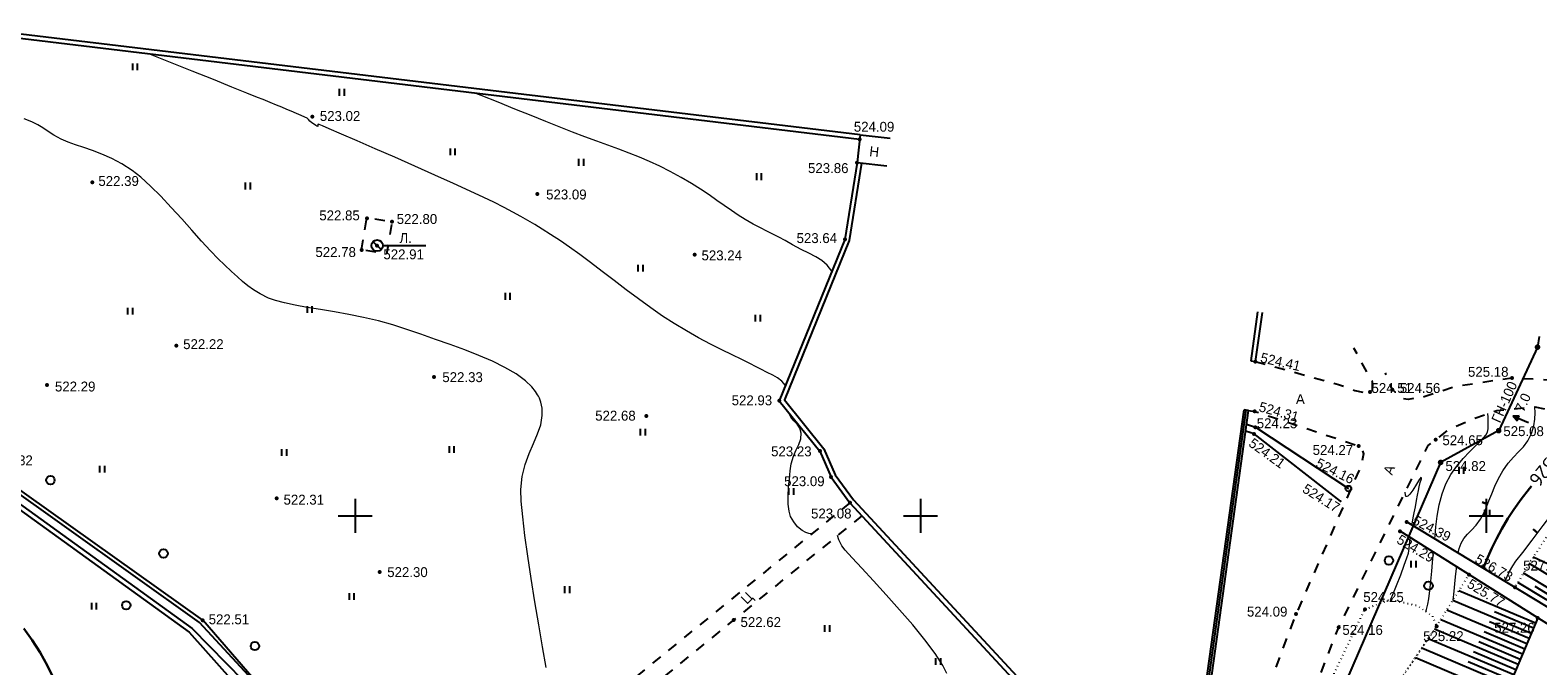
# Model space of a CAD drawing. Header units: millimetres. Extents: x 767170 to 66149698, y -983507 to 2493658.
# Tile 457 of 656: x 4738358 to 4871664, y -472994 to -416816. Entities that reach past the tile are written whole.
import ezdxf

# ---------------------------------------------------------------- set-up
doc = ezdxf.new("R2010")
doc.units = ezdxf.units.MM
for name, pattern in [('Д_ТРОТ_ТРУБА', [3, 1.5, -1.5]), ('ДОРОГИ_СТРОЯЩ', [9, 8, -1]), ('Контура низ откосов  Штриховая 0.1-0.5 - - - - - - -', [0.6, 0.1, -0.5])]:
    doc.linetypes.add(name, pattern=pattern)
for name, color, linetype in [('(001) Сетка', 92, 'Continuous'), ('(004) Точки рельефа', 7, 'Continuous'), ('(004a) Точки рельефа (отк.)', 7, 'Continuous'), ('(007) Здания', 7, 'Continuous'), ('(011) Колодцы', 7, 'Continuous'), ('(013) Газ', 30, 'ИК_Газопровод -------г--------'), ('(022) Возд. Линии', 7, 'Continuous'), ('(024) Ж_д знаки', 7, 'Continuous'), ('(025) Дорога', 7, 'Continuous'), ('(027) Гидрография', 7, 'Continuous'), ('(031) Горизонтали', 42, 'Continuous'), ('(035) Откосы', 7, 'Continuous'), ('(036) Растительность', 7, 'Continuous'), ('(038) Деревья', 7, 'Continuous'), ('(039) Земля', 7, 'Continuous'), ('(040) Ограда', 7, 'Continuous'), ('C-TOPO-MAJR', 9, 'Continuous')]:
    doc.layers.add(name, color=color, linetype=linetype)
doc.layers.add('(032) Горизонтали утолщенные', color=32, linetype='Continuous', lineweight=30)
doc.layers.add('(042) Бергштрих', color=32, linetype='Continuous', lineweight=30)
doc.styles.add('BM-431', font='txt')
doc.styles.add('D-431', font='txt')
doc.styles.add('P-131', font='txt')
doc.styles.add('S', font='txtwr', dxfattribs={"oblique": 15})
doc.styles.get("Standard").update_dxf_attribs({"font": 'isocpeui.ttf'})
doc.styles.add('СПДС', font='isocpeur.ttf')
doc.linetypes.add('GAZ_VOZDUSH', pattern='A,1,-2,["~",Standard,S=3,R=0,X=-1.5,Y=-1.5],-1,10', length=14)
doc.linetypes.add('ИК_Газопровод -------г--------', pattern='A,9,-0.6,["Г",Standard,S=1.2,R=0,X=0,Y=-0.6],-1.2', length=10.8)
doc.linetypes.add('ОГРАДА_БЕТ', pattern='A,4,["|",Standard,S=0.8,R=0,X=0,Y=-0.8],4', length=8)
doc.linetypes.add('ОГРАДА_М_1М', pattern='A,2.5,["о",Standard,S=1,R=0,X=0,Y=-0.35],0.5,["0",Standard,S=0.5,R=0,X=-0.3,Y=-0.25],2.5', length=5.5)
doc.linetypes.add('ОТКОСЫ_НЕУКР1', pattern='A,0.5,["|",Standard,S=-1.2,R=0,X=0,Y=1.2],1,["|",Standard,S=-0.5,R=0,X=0,Y=0.5],0.5', length=2)
doc.linetypes.add('ОТКОСЫ_УКРЕП', pattern='A,0.5,["|",Standard,S=1.2,R=0,X=0,Y=-1.2],0.8,[".",Standard,S=1,R=0.1,X=0.1,Y=-1.2],0.1,["|",Standard,S=0.5,R=0,X=0,Y=-0.5],0', length=1.4)

# ---------------------------------------------------------------- blocks, each defined once
blk = doc.blocks.new('I04010')
for p, q in [((-0.412273, 0.007146), (-0.412273, 1.207146)), ((0.387727, 1.207146), (0.387727, 0.007146))]:
    blk.add_line(p, q)
blk = doc.blocks.new('d')
at = {"layer": '(038) Деревья'}
blk.add_ellipse((0, 0), major_axis=(0.265, 0.265), ratio=1, start_param=5.497787, end_param=11.780972, dxfattribs=at)
blk = doc.blocks.new('Setka')
at = {"layer": '(001) Сетка'}
for p, q in [((0, 1.5), (0, -1.5)), ((-1.5, 0), (1.5, 0))]:
    blk.add_line(p, q, dxfattribs=at)
blk = doc.blocks.new('пк-flat-1')
at = {"layer": '(024) Ж_д знаки', "linetype": 'Continuous'}
blk.add_circle((0, 0), 0.25, dxfattribs=at)
blk = doc.blocks.new('I01171-flat-4')
at = {"layer": '(011) Колодцы'}
blk.add_line((-0.36, 0.35), (0.35, -0.35), dxfattribs=at)
blk.add_circle((0, 0), 0.5, dxfattribs=at)
at = {"color": 4, "style": 'S', "oblique": 15}
blk.add_attdef('Z', (0.81, -0.55), '', height=1, dxfattribs=at)
blk = doc.blocks.new('wef-flat-2')
at = {"layer": '(025) Дорога', "linetype": 'Д_ТРОТ_ТРУБА'}
blk.add_hatch(color=0, dxfattribs=at).paths.add_polyline_path([(-1121939, -1943163.38), (-1121938.8, -1943162.92), (-1121939.36, -1943162.94)])
at = {"layer": '(022) Возд. Линии', "color": 0}
for points in [[(-1121939.36, -1943162.94), (-1121939, -1943163.38)], [(-1121937.99, -1943163.55), (-1121938.9, -1943163.15)]]:
    blk.add_lwpolyline(points, dxfattribs=at)
at = {"layer": '(025) Дорога', "color": 0, "linetype": 'Д_ТРОТ_ТРУБА'}
blk.add_lwpolyline([(-1121939, -1943163.38), (-1121938.8, -1943162.92), (-1121939.36, -1943162.94), (-1121939, -1943163.38)], close=True, dxfattribs=at)
blk.add_lwpolyline([(-1121939, -1943163.38), (-1121938.8, -1943162.92)], dxfattribs=at)
blk = doc.blocks.new('A$C05d28b1e')
at = {"layer": '(013) Газ', "linetype": 'ByBlock'}
h = blk.add_hatch(color=0, dxfattribs=at)
edge = h.paths.add_edge_path()
edge.add_arc((138885, 152734), 250, 0, 360)
h = blk.add_hatch(color=0, dxfattribs=at)
edge = h.paths.add_edge_path()
edge.add_arc((135454, 145357), 250, 0, 360)
h = blk.add_hatch(color=0, dxfattribs=at)
edge = h.paths.add_edge_path()
edge.add_arc((130316, 142546), 250, 0, 360)
at = {"layer": '(004) Точки рельефа', "color": 7, "linetype": 'ByBlock', "lineweight": -2}
for p in [(30573, 173111), (78939, 171095), (78719, 169049), (11095, 167307), (50459, 166279), (35380, 164130), (37596, 163828), (34918, 161331), (36287, 161705), (77648, 162259), (64358, 160896), (18534, 152854), (138885, 152734), (113936, 151466), (7092, 149385), (41326, 150087), (136624, 150006), (71840, 147999), (126046, 148992), (113890, 147063), (60083, 146636), (135454, 145357), (113831, 145065), (123073, 144000), (129881, 144552), (75441, 143543), (130316, 142546), (76428, 141258), (27408, 139381), (78095, 138984), (126734, 136461), (127329, 137291), (36516, 132857), (132828, 132631), (136892, 131516), (123629, 129579), (20868, 128604), (67809, 128621), (117537, 129153), (121311, 127975), (129958, 128064)]:
    blk.add_point(p, dxfattribs=at)
at = {"layer": '(004) Точки рельефа', "color": 0}
blk.add_point((121460, 139124), dxfattribs=at)
at = {"layer": '(004a) Точки рельефа (отк.)', "color": 7, "linetype": 'ByBlock', "lineweight": -2}
for p in [(124083, 148765), (113938, 145653), (138914, 128807)]:
    blk.add_point(p, dxfattribs=at)
at = {"layer": '(013) Газ', "linetype": 'GAZ_VOZDUSH', "ltscale": 600, "flags": 128}
blk.add_lwpolyline([(139039, 153682), (138885, 152734), (135454, 145357), (130316, 142546), (115842, 109039), (104824, 79051), (99727, 68744), (82201, 34139), (52809, 3628), (56082, -3749), (32593, -24350), (33828, -29046), (31852, -35564), (-6995, -77251), (-10648, -79274), (-22017, -90450), (-29954, -94459), (-74554, -132816), (-76953, -135094)], dxfattribs=at)
at = {"layer": '(022) Возд. Линии', "color": 0, "ltscale": 600, "flags": 128}
blk.add_lwpolyline([(36792, 161705), (40580, 161705)], dxfattribs=at)
at = {"layer": '(025) Дорога', "linetype": 'Д_ТРОТ_ТРУБА', "ltscale": 600, "flags": 128}
blk.add_lwpolyline([(34918, 161331), (35390, 164192), (37596, 163828), (37124, 160967)], close=True, dxfattribs=at)
for points in [[(113936, 151466), (121289, 149446), (122733, 148912), (123882, 148671), (124283, 148858), (124283, 149659), (122653, 152650)], [(152004, 145904), (150374, 147296), (148289, 148299), (144505, 149302), (139988, 149803), (136624, 150006), (131571, 149225), (128868, 148338), (127439, 148106), (126950, 148193), (126046, 148992), (125433, 150461)], [(113335, 147140), (113890, 147063), (123073, 144000), (123325, 143794), (123508, 143307), (123340, 142397), (117537, 129153), (105171, 96881), (98532, 80158)]]:
    blk.add_lwpolyline(points, dxfattribs=at)
at = {"layer": '(025) Дорога', "linetype": 'Д_ТРОТ_ТРУБА', "ltscale": 600}
for points in [[(78095, 138984), (53653, 119123)], [(79154, 137840), (54828, 118073)]]:
    blk.add_lwpolyline(points, dxfattribs=at)
at = {"layer": '(027) Гидрография', "color": 3, "ltscale": 600}
for points in [[(-33072, 174860), (-20984, 157389), (19936, 127856), (27459, 120222)], [(27819, 120568), (20596, 128411), (-20516, 157669), (-32739, 175082)]]:
    blk.add_lwpolyline(points, dxfattribs=at)
at = {"layer": '(031) Горизонтали', "color": 42, "linetype": 'Continuous', "lineweight": 0, "ltscale": 600}
for points in [[(51239, 124418), (50915, 126240), (50575, 128203), (50235, 130239), (49908, 132280), (49610, 134257), (49356, 136102), (49160, 137746), (49038, 139121), (49004, 140158), (49117, 141318), (49376, 142368), (49725, 143328), (50108, 144220), (50467, 145065), (50748, 145883), (50893, 146696), (50873, 147357), (50761, 147865), (50632, 148213), (50551, 148390), (50474, 148534), (50296, 148818), (49964, 149229), (49415, 149751), (48574, 150367), (47587, 150946), (46483, 151491), (45288, 152008), (44031, 152499), (42738, 152971), (41437, 153426), (40155, 153870), (38921, 154307), (37687, 154710), (36404, 155057), (35096, 155357), (33788, 155618), (32505, 155849), (31270, 156058), (30110, 156254), (29048, 156446), (28109, 156641), (27317, 156849), (26697, 157077), (25959, 157444), (25362, 157796), (24859, 158152), (24398, 158531), (23931, 158952), (23409, 159435), (22780, 159999), (22223, 160533), (21542, 161252), (20764, 162111), (19911, 163067), (19010, 164075), (18083, 165091), (17157, 166072), (16255, 166972), (15401, 167749), (14621, 168358), (13710, 168934), (12820, 169403), (11958, 169785), (11133, 170101), (10352, 170372), (9625, 170618), (8959, 170861), (8363, 171120), (7709, 171473), (7192, 171801), (6741, 172107), (6285, 172392), (5752, 172659), (5071, 172912)], [(72384, 149334), (72068, 149736), (71700, 150020), (71273, 150248), (70784, 150481), (70226, 150781), (69809, 151009), (69234, 151296), (68520, 151642), (67689, 152044), (66764, 152501), (65765, 153010), (64714, 153569), (63632, 154177), (62540, 154832), (61533, 155486), (60484, 156213), (59408, 156992), (58322, 157802), (57242, 158622), (56184, 159431), (55164, 160207), (54198, 160928), (53303, 161575), (52495, 162124), (51625, 162688), (50883, 163161), (50226, 163568), (49607, 163937), (48980, 164293), (48300, 164662), (47522, 165070), (46600, 165544), (45730, 165968), (44518, 166533), (43044, 167204), (41386, 167947), (39625, 168729), (37841, 169516), (36111, 170274), (34516, 170969), (33136, 171567), (32050, 172035), (31446, 172293), (31174, 172408), (31088, 172442), (31076, 172446), (31068, 172437), (31059, 172398), (31052, 172317), (31036, 172246), (30956, 172268), (30865, 172318), (30737, 172407), (30517, 172569), (30336, 172712), (30216, 172845), (30088, 172966), (29904, 173062), (29575, 173208), (29153, 173387), (28689, 173584), (28297, 173750), (27863, 173931), (27377, 174132), (26829, 174357), (26206, 174611), (25718, 174808), (24775, 175188), (23447, 175722), (21806, 176381), (19923, 177138), (17868, 177964), (16251, 178613)], [(76503, 159447), (76093, 159989), (75618, 160397), (75076, 160726), (74463, 161031), (73778, 161366), (73019, 161784), (72379, 162153), (71808, 162460), (71271, 162730), (70736, 162994), (70172, 163278), (69545, 163611), (68824, 164020), (68219, 164394), (67610, 164802), (66984, 165240), (66330, 165704), (65634, 166189), (64885, 166692), (64071, 167209), (63179, 167734), (62198, 168264), (61281, 168718), (60377, 169130), (59477, 169512), (58570, 169873), (57646, 170224), (56694, 170576), (55703, 170940), (54664, 171324), (53566, 171741), (52398, 172201), (51217, 172675), (49895, 173207), (48472, 173778), (46988, 174375), (45483, 174979), (45029, 175162)], [(74697, 136223), (74613, 136232), (74444, 136266), (74191, 136355), (73859, 136540), (73469, 136866), (73123, 137284), (72842, 137780), (72707, 138250), (72642, 138870), (72634, 139587), (72669, 140351), (72735, 141111), (72819, 141817), (72909, 142416), (73090, 143087), (73339, 143649), (73587, 144146), (73762, 144624), (73794, 145129), (73662, 145579), (73429, 145916), (73145, 146216), (72862, 146558), (72632, 147019)], [(129812, 135791), (129834, 136083), (129907, 136870), (130026, 137797), (130204, 138788), (130455, 139770), (130792, 140667), (131236, 141475), (131763, 142225), (132325, 142900), (132871, 143485), (133352, 143961), (133719, 144311), (133923, 144519), (134147, 144758), (134330, 144947), (134467, 145214), (134510, 145504), (134528, 145973), (134521, 146547), (134503, 146868)], [(131871, 134548), (131952, 134940), (132122, 135419), (132373, 135829), (132693, 136194), (133060, 136565), (133450, 136994), (133839, 137532), (134100, 138007), (134345, 138549), (134589, 139144), (134845, 139781), (135127, 140445), (135449, 141122), (135824, 141799), (136299, 142486), (136768, 143023), (137219, 143482), (137639, 143934), (138018, 144451), (138342, 145103), (138559, 145786), (138655, 146379), (138674, 146930), (138660, 147462)], [(136025, 132040), (136037, 132076), (136197, 132462), (136417, 132913), (136696, 133408), (136983, 133813), (137574, 134602), (138400, 135685), (139392, 136977), (140481, 138389), (141596, 139835), (142669, 141226), (143631, 142476), (144411, 143498), (144941, 144203), (145152, 144505), (145207, 144728), (145208, 144922), (145216, 145157), (145250, 145380), (145280, 145557), (145302, 145781), (145301, 145920)], [(127786, 137015), (127831, 137268), (127905, 137657), (127992, 138106), (128091, 138632), (128193, 139176), (128282, 139659), (128359, 140070), (128421, 140399), (128525, 140775), (128619, 141088), (128596, 141248), (128447, 141077), (128181, 140628), (127858, 140093), (127599, 139731), (127425, 139562), (127326, 139522), (127283, 139528), (127253, 139550), (127211, 139650), (127189, 139914)], [(86670, 123905), (86316, 124610), (85622, 125672), (84708, 126883), (83640, 128186), (82483, 129525), (81304, 130845), (80168, 132089), (79140, 133201), (78287, 134126), (77673, 134807), (77364, 135188), (77107, 135712), (76987, 136079)], [(125892, 130419), (126032, 130724), (126426, 131665), (126794, 132604), (127110, 133454), (127345, 134128), (127472, 134540), (127547, 134938), (127575, 135276), (127586, 135588), (127612, 135909)], [(129011, 129367), (129075, 129553), (129203, 130030), (129286, 130506), (129372, 131219), (129456, 132063), (129532, 132932), (129597, 133718), (129646, 134314), (129673, 134614)], [(131436, 130416), (131485, 130890), (131547, 131492), (131612, 132129), (131671, 132708), (131714, 133136), (131734, 133319)]]:
    blk.add_lwpolyline(points, dxfattribs=at)
at = {"layer": '(032) Горизонтали утолщенные', "color": 32, "linetype": 'Continuous', "lineweight": 30, "ltscale": 600}
for points in [[(9589, 117942), (9589, 117944), (9627, 118180), (9609, 118467), (9533, 118742), (9349, 119303), (9068, 120096), (8696, 121070), (8244, 122173), (7720, 123354), (7132, 124560), (6490, 125740), (5802, 126842), (5056, 127860)], [(134100, 133202), (134202, 133481), (134489, 134181), (134838, 134956), (135251, 135794), (135724, 136681), (136260, 137603), (136784, 138397), (137445, 139293), (138192, 140247), (138345, 140436)]]:
    blk.add_lwpolyline(points, dxfattribs=at)
at = {"layer": '(035) Откосы', "ltscale": 600}
for p, q in [((140736, 132044), (138153, 133604)), ((141205, 132898), (138506, 134165)), ((140232, 131208), (137649, 132769)), ((138720, 128349), (131937, 131213)), ((139728, 130373), (137144, 131933)), ((139980, 130791), (138688, 131571)), ((137946, 126515), (130863, 129505)), ((138333, 127432), (131400, 130359)), ((138527, 127890), (135097, 129338)), ((137559, 125598), (130327, 128651)), ((138139, 126973), (134636, 128453)), ((136785, 123764), (129216, 126959)), ((137172, 124681), (129781, 127801)), ((137365, 125140), (133712, 126682)), ((137752, 126057), (134174, 127567)), ((136397, 122847), (128651, 126118)), ((136978, 124223), (133238, 125801)), ((136010, 121930), (128086, 125276)), ((136591, 123306), (132762, 124922))]:
    blk.add_line(p, q, dxfattribs=at)
at = {"layer": '(035) Откосы', "linetype": 'ОТКОСЫ_УКРЕП', "ltscale": 600}
for points in [[(113166, 145926), (113938, 145653), (122167, 140236)], [(121460, 139124), (113831, 145065), (113079, 145296)], [(140270, 127955), (126734, 136461)], [(127329, 137291), (140775, 129171)]]:
    blk.add_lwpolyline(points, dxfattribs=at)
at = {"layer": '(035) Откосы', "linetype": 'Контура низ откосов  Штриховая 0.1-0.5 - - - - - - -', "ltscale": 600}
blk.add_lwpolyline([(103197, 56600), (106463, 71701), (112284, 88953), (116260, 106271), (122597, 117101), (129958, 128064), (132828, 132631)], dxfattribs=at)
at = {"layer": '(035) Откосы', "ltscale": 600}
blk.add_lwpolyline([(138914, 128807), (129874, 107395), (119760, 87733), (113986, 77260), (103197, 56600)], dxfattribs=at)
at = {"layer": '(039) Земля', "linetype": 'Контура низ откосов  Штриховая 0.1-0.5 - - - - - - -', "ltscale": 600, "flags": 128}
blk.add_lwpolyline([(123629, 129579), (125819, 130434), (128230, 129908), (129587, 128967), (129958, 128064), (122516, 117194), (122153, 116893), (121737, 116767), (119861, 117043), (118571, 117618), (118379, 118023), (118406, 118643), (123629, 129579)], dxfattribs=at)
at = {"layer": '(040) Ограда', "linetype": 'ОГРАДА_БЕТ', "ltscale": 600, "flags": 128}
for points in [[(78939, 171095), (1747, 180352)], [(79114, 168987), (78036, 162151), (72300, 148067), (75787, 143752), (76777, 141458), (78404, 139239), (107660, 107650), (97834, 80410)], [(114537, 155792), (113936, 151466)]]:
    blk.add_lwpolyline(points, dxfattribs=at)
at = {"layer": '(040) Ограда', "ltscale": 600, "flags": 128}
for points in [[(78987, 171492), (1795, 180749)], [(78719, 169049), (77648, 162259), (71840, 147999), (75441, 143543), (76428, 141258), (78095, 138984), (107201, 107557), (97119, 79607), (98114, 79156), (98532, 80158), (97458, 80546)], [(114141, 155847), (113540, 151521)], [(113540, 151521), (113936, 151466)], [(107473, 107852), (112939, 147195)], [(107839, 107582), (113335, 147140)], [(113335, 147140), (112939, 147195)]]:
    blk.add_lwpolyline(points, dxfattribs=at)
at = {"layer": '(040) Ограда', "linetype": 'ОГРАДА_М_1М', "ltscale": 600, "flags": 128}
blk.add_lwpolyline([(107648, 107663), (113137, 147168)], dxfattribs=at)
at = {"layer": '(042) Бергштрих', "color": 32, "linetype": 'Continuous', "lineweight": 30, "ltscale": 600}
for p, q in [((134467, 138847), (134004, 139036)), ((138896, 136331), (138500, 136636))]:
    blk.add_line(p, q, dxfattribs=at)
at = {"linetype": 'ОТКОСЫ_НЕУКР1', "ltscale": 600}
for points in [[(27819, 120568), (20868, 128604), (-20197, 157827), (-32113, 175279)], [(-33445, 174611), (-21276, 157105), (19660, 127559), (24742, 121859), (27459, 120222)]]:
    blk.add_lwpolyline(points, dxfattribs=at)
at = {"ltscale": 600}
for points in [[(78987, 171492), (78719, 169049), (81349, 168766)], [(78987, 171492), (81664, 171204)]]:
    blk.add_lwpolyline(points, dxfattribs=at)
at = {"layer": '(001) Сетка', "xscale": 1000, "yscale": 1000, "zscale": 1000}
for p in [(34335, 137831), (84335, 137831), (134335, 137831)]:
    blk.add_blockref('Setka', p, dxfattribs=at)
at = {"layer": '(022) Возд. Линии', "xscale": 1000, "yscale": 1000, "zscale": 1000}
for name, p in [('I01171-flat-4', (36292, 161705)), ('wef-flat-2', (1122076078, 1943309589)), ('пк-flat-1', (122167, 140236))]:
    blk.add_blockref(name, p, dxfattribs=at)
at = {"layer": '(036) Растительность', "linetype": 'Continuous', "xscale": 500, "yscale": 500, "zscale": 500}
for p in [(14888, 177197), (33178, 174947), (42978, 169702), (54337, 168766), (70052, 167499), (24865, 166671), (59575, 159403), (47830, 156924), (14453, 155607), (30327, 155757), (69953, 154987), (59795, 144910), (42889, 143381), (28069, 143119), (11977, 141647), (132152, 141546), (72910, 139668), (134437, 137743), (127919, 133247), (34038, 130404), (53100, 130997), (11261, 129536), (76084, 127570), (85904, 124654)]:
    blk.add_blockref('I04010', p, dxfattribs=at)
at = {"layer": '(038) Деревья', "linetype": 'Continuous', "xscale": 1000, "yscale": 1000, "zscale": 1000}
for p in [(7401, 140982), (17397, 134497), (125747, 133884), (129244, 131653), (14112, 129924), (25488, 126318)]:
    blk.add_blockref('d', p, dxfattribs=at)
at = {"layer": '(004) Точки рельефа', "linetype": 'ByBlock', "char_height": 875, "attachment_point": 4, "style": 'D-431'}
for s, insert in [('523.02', (31223, 173161)), ('524.09', (78438, 172206)), ('522.39', (11641, 167413)), ('523.86', (74387, 168552)), ('523.09', (51230, 166221)), ('522.85', (31175, 164374)), ('522.80', (38021, 164054)), ('523.64', (73375, 162366)), ('522.78', (30832, 161132)), ('522.91', (36842, 160932)), ('523.24', (64970, 160838)), ('522.22', (19139, 152994)), ('522.33', (42054, 150076)), ('525.18', (132741, 150549)), ('522.29', (7802, 149249)), ('524.56', (126712, 149113)), ('522.93', (67636, 148031)), ('522.68', (55570, 146672)), ('525.08', (135867, 145305)), ('523.23', (71123, 143520)), ('524.27', (119005, 143643)), ('524.65', (130478, 144503)), ('522.32', (2266, 142727)), ('524.82', (130746, 142222)), ('523.09', (72273, 140881)), ('522.31', (28015, 139249)), ('523.08', (74653, 138026)), ('522.30', (37181, 132847)), ('527.65', (137614, 133427)), ('524.25', (123479, 130643)), ('524.09', (113194, 129354)), ('522.51', (21394, 128677)), ('522.62', (68418, 128430)), ('524.16', (121632, 127738)), ('525.22', (128774, 127189))]:
    blk.add_mtext(s, dxfattribs=dict(at, insert=insert))
for s, insert, rotation in [('524.41', (114420, 151836), 347.04094), ('524.31', (114298, 147503), 344.24624), ('524.21', (113524, 144404), 324.20435), ('524.16', (119388, 142573), 333.74689), ('524.17', (118248, 140346), 327.98336), ('524.39', (127937, 137535), 332.77009), ('524.29', (126572, 135844), 329.51202), ('526.73', (133482, 134121), 330.23942), ('525.77', (132805, 131937), 328.5982)]:
    blk.add_mtext(s, dxfattribs=dict(at, insert=insert, rotation=rotation))
at = {"layer": '(004a) Точки рельефа (отк.)', "linetype": 'ByBlock', "char_height": 875, "attachment_point": 4, "style": 'D-431'}
for s, insert in [('524.51', (124208, 149115)), ('524.23', (114063, 146003)), ('527.26', (135056, 127933))]:
    blk.add_mtext(s, dxfattribs=dict(at, insert=insert))
at = {"layer": '(007) Здания', "style": 'P-131'}
blk.add_text('Н', height=880, rotation=353.69467, dxfattribs=at).set_placement((79775, 169624))
at = {"layer": '(011) Колодцы', "style": 'BM-431'}
blk.add_text('Л.', height=875, dxfattribs=at).set_placement((38267, 161939))
at = {"layer": '(013) Газ', "color": 0, "linetype": 'Continuous', "style": 'BM-431'}
for s, p in [('ГН-100', (135570, 145966)), ('7.0', (137666, 146922))]:
    blk.add_text(s, height=875, rotation=65.95852, dxfattribs=at).set_placement(p)
at = {"layer": '(025) Дорога', "linetype": 'ДОРОГИ_СТРОЯЩ', "style": 'BM-431'}
blk.add_text('A', height=875, dxfattribs=at).set_placement((117528, 147705))
for s, rotation, p in [('A', 68.34774, (126029, 141374)), ('Ц', 44.66394, (68974, 129959))]:
    blk.add_text(s, height=875, rotation=rotation, dxfattribs=at).set_placement(p)
at = {"layer": 'C-TOPO-MAJR', "color": 32, "linetype": 'Continuous', "lineweight": 30, "insert": (139365, 141689), "char_height": 1250, "width": 2398.75, "attachment_point": 5, "rotation": 230.63484, "style": 'СПДС', "bg_fill": 3, "box_fill_scale": 1.254, "bg_fill_color": 256, "bg_fill_true_color": 13158600, "bg_fill_transparency": 0}
blk.add_mtext('526', dxfattribs=at)
at = {"layer": '(025) Дорога', "linetype": 'Д_ТРОТ_ТРУБА', "ltscale": 600, "flags": 128}
blk.add_lwpolyline([(103071, 78364), (108136, 94128), (121311, 127975), (129224, 144046), (129881, 144552), (131035, 145447), (133208, 146418), (135300, 147146), (138641, 147465), (143191, 146540), (147359, 145316), (149783, 143492), (150815, 142076)], dxfattribs=at)
at = {"layer": '(035) Откосы', "linetype": 'Контура низ откосов  Штриховая 0.1-0.5 - - - - - - -', "ltscale": 600}
blk.add_lwpolyline([(146596, 144378), (140424, 137117), (138311, 133865), (136892, 131516)], dxfattribs=at)

msp = doc.modelspace()

# ---------------------------------------------------------------- block references
at = {"color": 5, "lineweight": 50}
msp.add_blockref('A$C05d28b1e', (4732748.06, -597565.05), dxfattribs=at)

doc.saveas('drawing.dxf')
